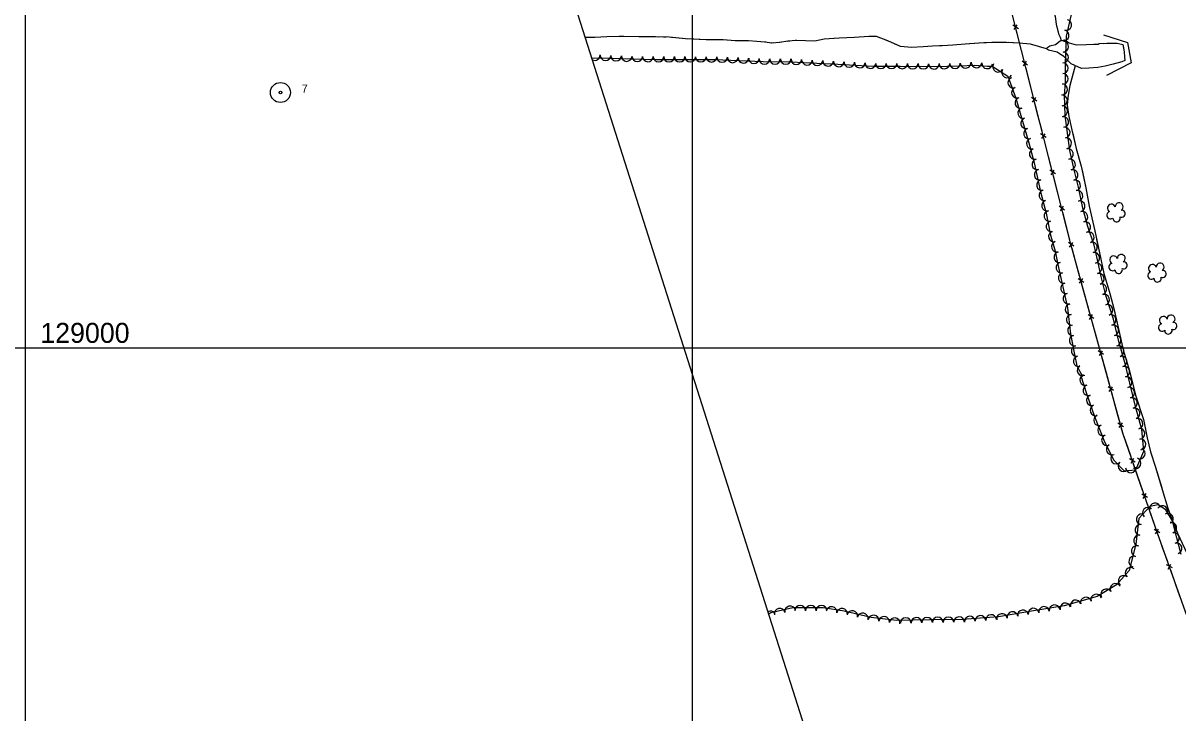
# Model space of a CAD drawing. Extents: x 353423 to 364002, y 127000 to 201942.
# Drawn here: x 360498 to 361364, y 128726 to 129243 of the extents above; entities that cross this region are included whole.
import ezdxf

# ---------------------------------------------------------------- set-up
doc = ezdxf.new("R2010")
doc.units = 0
for name, color, linetype in [('E_DTM_SlopeBottom', 7, 'Continuous'), ('E_FEN_Generic', 7, 'Continuous'), ('E_LAND_TreeLine', 7, 'Continuous'), ('E_RDWY_AsphConc', 7, 'Continuous'), ('E_RDWY_Gravel', 7, 'Continuous'), ('E_STRUCT_WingWall', 7, 'Continuous')]:
    doc.layers.add(name, color=color, linetype=linetype)

msp = doc.modelspace()

# ---------------------------------------------------------------- linework, layer by layer
at = {"layer": 'E_DTM_SlopeBottom'}
for p, q in [((361244.45, 129239.18), (361240.36, 129242)), ((361241.25, 129238.54), (361243.64, 129242.06)), ((361251.38, 129212), (361247.3, 129214.82)), ((361248.18, 129211.36), (361250.58, 129214.88)), ((361258.31, 129184.82), (361254.23, 129187.64)), ((361255.11, 129184.18), (361257.51, 129187.7)), ((361265.25, 129157.64), (361261.16, 129160.46)), ((361262.05, 129157), (361264.44, 129160.52)), ((361272.18, 129130.47), (361268.1, 129133.29)), ((361268.98, 129129.83), (361271.38, 129133.34)), ((361279.11, 129103.29), (361275.03, 129106.11)), ((361275.91, 129102.65), (361278.31, 129106.17)), ((361286.08, 129076.15), (361281.94, 129078.9)), ((361282.89, 129075.45), (361285.22, 129079.01)), ((361293.52, 129049.11), (361289.38, 129051.85)), ((361290.33, 129048.41), (361292.66, 129051.97)), ((361300.95, 129022.06), (361296.82, 129024.81)), ((361297.76, 129021.36), (361300.1, 129024.92)), ((361308.39, 128995.02), (361304.26, 128997.76)), ((361305.2, 128994.32), (361307.54, 128997.88)), ((361315.83, 128967.98), (361311.7, 128970.72)), ((361312.64, 128967.28), (361314.97, 128970.84)), ((361323.27, 128940.93), (361319.13, 128943.67)), ((361320.08, 128940.23), (361322.41, 128943.79)), ((361332.09, 128914.43), (361327.78, 128916.9)), ((361328.95, 128913.53), (361331.05, 128917.23)), ((361341.27, 128887.93), (361336.96, 128890.4)), ((361338.13, 128887.02), (361340.23, 128890.73)), ((361350.45, 128861.43), (361346.14, 128863.9)), ((361347.31, 128860.52), (361349.4, 128864.23)), ((361359.89, 128835.04), (361355.56, 128837.46)), ((361356.77, 128834.1), (361358.82, 128837.82))]:
    msp.add_line(p, q, dxfattribs=at)
for points in [[(361380.09, 128773.41), (361348.68, 128861.19), (361322.97, 128935.41), (361283.85, 129077.65), (361236.69, 129262.49), (361233.6, 129282.65)], [(361245.52, 129227.9), (361243.04, 129237.61)], [(361308.38, 129234.71), (361326.24, 129228.82), (361329.04, 129213.63), (361310.43, 129204.23)], [(361248.34, 129216.86), (361245.52, 129227.9)], [(361252.45, 129200.72), (361249.97, 129210.44)], [(361255.27, 129189.68), (361252.45, 129200.72)], [(361259.39, 129173.54), (361256.91, 129183.26)], [(361262.2, 129162.5), (361259.39, 129173.54)], [(361266.32, 129146.37), (361263.84, 129156.08)], [(361269.14, 129135.32), (361266.32, 129146.37)], [(361273.25, 129119.19), (361270.77, 129128.9)], [(361276.07, 129108.15), (361273.25, 129119.19)], [(361280.18, 129092.01), (361277.71, 129101.72)], [(361283, 129080.97), (361280.18, 129092.01)], [(361287.36, 129064.9), (361284.7, 129074.56)], [(361290.38, 129053.91), (361287.36, 129064.9)], [(361294.79, 129037.85), (361292.14, 129047.52)], [(361297.82, 129026.86), (361294.79, 129037.85)], [(361302.23, 129010.81), (361299.58, 129020.47)], [(361305.26, 128999.82), (361302.23, 129010.81)], [(361309.67, 128983.76), (361307.01, 128993.43)], [(361312.7, 128972.77), (361309.67, 128983.76)], [(361317.11, 128956.72), (361314.45, 128966.39)], [(361320.14, 128945.73), (361317.11, 128956.72)], [(361324.92, 128929.79), (361322.97, 128935.41), (361321.89, 128939.34)], [(361328.65, 128919.02), (361324.92, 128929.79)], [(361334.1, 128903.29), (361330.82, 128912.76)], [(361337.83, 128892.51), (361334.1, 128903.29)], [(361343.28, 128876.78), (361340, 128886.25)], [(361347.01, 128866.01), (361343.28, 128876.78)], [(361352.57, 128850.32), (361349.19, 128859.75)], [(361356.41, 128839.59), (361352.57, 128850.32)], [(361362.02, 128823.91), (361358.64, 128833.35)], [(361365.86, 128813.18), (361362.02, 128823.91)]]:
    msp.add_lwpolyline(points, dxfattribs=at)
at = {"layer": 'E_FEN_Generic'}
for points in [[(361291.39, 128979.15), (361295.57, 128965.71), (361301.64, 128948.57), (361309.14, 128929.54), (361316.11, 128915.78), (361323.78, 128907.87), (361332.43, 128908.53), (361338.52, 128922.66), (361337.13, 128938.71), (361332.36, 128956.06), (361327.94, 128973.48), (361324.66, 128987.38), (361319.72, 129004.74), (361315.67, 129021.6), (361310.2, 129038.55), (361306.42, 129053.58), (361303.8, 129066.05), (361301.32, 129077.02), (361296.64, 129090.96), (361292.9, 129104.73), (361289.47, 129120.35), (361286.23, 129133.46), (361283.12, 129148.03), (361279.56, 129174.1), (361279.13, 129189.73), (361279.81, 129198.65), (361279.9, 129213.09), (361280.43, 129233.62), (361284.29, 129249.82)], [(360924.63, 129217.27), (360929.57, 129217.46), (360953.61, 129216.58), (360973.45, 129216.27), (360994.41, 129216.22), (361017.01, 129216.16), (361034.62, 129215.53), (361053, 129214.61), (361073.89, 129214.5), (361093.33, 129213.51), (361109.01, 129212.68), (361135.64, 129211.24), (361156.05, 129211.18), (361181.54, 129210.87), (361200.31, 129211.43), (361211.63, 129211.96), (361221.36, 129211.17), (361224.8, 129211.08), (361236.6, 129203.57), (361242.66, 129187.27), (361247.57, 129170.03), (361252.27, 129153.6), (361256.23, 129138.81), (361261.08, 129116.89), (361265.17, 129100.92), (361268.23, 129085.57), (361272.06, 129072.62), (361274, 129062.45), (361281.33, 129030.03), (361283.54, 129010.65), (361286.47, 128995.04), (361288.29, 128986.56), (361292.48, 128978.66)], [(361366.53, 128845.14), (361363.24, 128857.7), (361360.03, 128870.3), (361354.99, 128878.57), (361349.32, 128882.27), (361343.09, 128881.12), (361334.88, 128872.23), (361332.45, 128852.85), (361327.39, 128833.16), (361318.13, 128822.31), (361303.58, 128813.75), (361278.67, 128806.57), (361255.8, 128802.97), (361229.58, 128798.49), (361202.5, 128796.47), (361177.99, 128796.13), (361153.03, 128795.57), (361134.13, 128797.99), (361113.72, 128802.54), (361098.15, 128805.09), (361075.44, 128805.09), (361058.88, 128801.42), (361057.27, 128800.36)]]:
    msp.add_lwpolyline(points, dxfattribs=at)
for centre, radius, start, end in [((361280.28, 129242.07), 4.02, 256.63285, 76.61753), ((361278.43, 129234.25), 4.02, 256.63285, 76.61753), ((361278.13, 129225.8), 4.02, 268.51726, 88.50194), ((360926.84, 129219.44), 3.97, 243.63833, 2.20293), ((360934.94, 129219.35), 3.97, 177.89441, 357.87909), ((360942.88, 129219.05), 3.97, 177.89441, 357.87909), ((360950.82, 129218.76), 3.97, 177.89441, 357.87909), ((360958.72, 129218.58), 3.97, 179.13576, 359.12044), ((360966.67, 129218.46), 3.97, 179.13576, 359.12044), ((360974.59, 129218.35), 3.97, 179.86003, 359.84471), ((360982.54, 129218.33), 3.97, 179.86003, 359.84471), ((360990.49, 129218.31), 3.97, 179.86003, 359.84471), ((360998.44, 129218.29), 3.97, 179.84795, 359.83263), ((361006.39, 129218.27), 3.97, 179.84795, 359.83263), ((361014.34, 129218.24), 3.97, 179.84795, 359.83263), ((361022.35, 129218.05), 3.97, 177.96167, 357.94635), ((361030.29, 129217.76), 3.97, 177.96167, 357.94635), ((361038.26, 129217.43), 3.97, 177.16173, 357.14641), ((361046.2, 129217.03), 3.97, 177.16173, 357.14641), ((361054.05, 129216.69), 3.97, 179.6949, 359.67958), ((361062, 129216.65), 3.97, 179.6949, 359.67958), ((361069.95, 129216.6), 3.97, 179.6949, 359.67958), ((361077.98, 129216.37), 3.97, 177.08367, 357.06835), ((361085.92, 129215.97), 3.97, 177.08367, 357.06835), ((361093.86, 129215.56), 3.97, 176.99717, 356.98185), ((361277.92, 129217.77), 4.02, 268.51726, 88.50194), ((361101.8, 129215.14), 3.97, 176.99717, 356.98185), ((361109.74, 129214.73), 3.97, 176.91424, 356.89892), ((361117.68, 129214.3), 3.97, 176.91424, 356.89892), ((361125.62, 129213.87), 3.97, 176.91424, 356.89892), ((361133.55, 129213.44), 3.97, 176.91424, 356.89892), ((361141.39, 129213.31), 3.97, 179.83076, 359.81544), ((361149.34, 129213.28), 3.97, 179.83076, 359.81544), ((361157.31, 129213.24), 3.97, 179.30436, 359.28904), ((361165.26, 129213.15), 3.97, 179.30436, 359.28904), ((361173.2, 129213.05), 3.97, 179.30436, 359.28904), ((361181.15, 129212.95), 3.97, 179.30436, 359.28904), ((361189.01, 129213.17), 3.97, 181.71065, 1.69533), ((361196.95, 129213.41), 3.97, 181.71065, 1.69533), ((361204.86, 129213.72), 3.97, 182.70391, 2.68859), ((361213.06, 129213.93), 3.97, 175.35274, 355.33742), ((361220.99, 129213.28), 3.97, 175.35274, 355.33742), ((361229.26, 129210.71), 3.97, 147.54653, 327.53121), ((361235.97, 129206.44), 3.97, 147.54653, 327.53121), ((361277.78, 129209.7), 4.02, 269.65864, 89.64332), ((361240.6, 129198.79), 3.97, 110.41374, 290.39842), ((361277.73, 129201.67), 4.02, 269.65864, 89.64332), ((361243.37, 129191.34), 3.97, 110.41374, 290.39842), ((361277.33, 129193.8), 4.02, 265.64089, 85.62557), ((361245.86, 129183.63), 3.97, 105.90301, 285.88769), ((361277.14, 129185.56), 4.02, 271.59534, 91.58002), ((361277.37, 129177.53), 4.02, 271.59534, 91.58002), ((361248.04, 129175.98), 3.97, 105.90301, 285.88769), ((361278.1, 129169.32), 4.02, 277.77204, 97.75672), ((361250.22, 129168.34), 3.97, 105.95766, 285.94234), ((361252.4, 129160.7), 3.97, 105.95766, 285.94234), ((361279.18, 129161.36), 4.02, 277.77204, 97.75672), ((361254.58, 129153.02), 3.97, 105.00151, 284.98619), ((361280.27, 129153.4), 4.02, 277.77204, 97.75672), ((361256.63, 129145.34), 3.97, 105.00151, 284.98619), ((361281.55, 129145.32), 4.02, 282.05621, 102.04088), ((361258.64, 129137.55), 3.97, 102.47863, 282.46331), ((361283.22, 129137.46), 4.02, 282.05621, 102.04088), ((361260.35, 129129.79), 3.97, 102.47863, 282.46331), ((361285.03, 129129.57), 4.02, 283.90598, 103.89066), ((361262.07, 129122.03), 3.97, 102.47863, 282.46331), ((361286.96, 129121.77), 4.02, 283.90598, 103.89066), ((361263.87, 129114.36), 3.97, 104.40727, 284.39195), ((361288.72, 129113.99), 4.02, 282.39696, 102.38163), ((361265.85, 129106.66), 3.97, 104.40727, 284.39195), ((361290.44, 129106.15), 4.02, 282.39696, 102.38163), ((361314.28, 129104.74), 2.97, 20.07051, 241.30439), ((361320.04, 129105.81), 2.97, 297.72133, 180.6946), ((361321.89, 129100.61), 2.61, 242.42656, 100.35917), ((361267.71, 129098.82), 3.97, 101.25873, 281.24341), ((361269.26, 129091.03), 3.97, 101.25873, 281.24341), ((361292.48, 129098.28), 4.02, 285.18846, 105.17314), ((361294.58, 129090.53), 4.02, 285.18846, 105.17314), ((361313.48, 129099.43), 2.78, 103.0414, 310.81439), ((361318.08, 129097.31), 2.78, 179.71842, 20.72946), ((361271.02, 129083.47), 3.97, 106.47961, 286.46429), ((361297.17, 129082.79), 4.02, 288.56206, 108.54673), ((361273.27, 129075.85), 3.97, 106.47961, 286.46429), ((361299.54, 129075.35), 4.02, 282.75751, 102.74218), ((361275.07, 129067.91), 3.97, 100.82404, 280.80872), ((361301.32, 129067.51), 4.02, 282.75751, 102.74218), ((361315.87, 129065.95), 2.97, 20.07051, 241.30439), ((361321.62, 129067.02), 2.97, 297.72133, 180.6946), ((361276.64, 129060.19), 3.97, 102.74048, 282.72516), ((361302.99, 129059.69), 4.02, 281.85904, 101.84371), ((361315.06, 129060.64), 2.78, 103.0414, 310.81439), ((361323.47, 129061.82), 2.61, 242.42656, 100.35917), ((361345.01, 129059.56), 2.97, 20.07051, 241.30439), ((361350.76, 129060.63), 2.97, 297.72133, 180.6946), ((361278.4, 129052.44), 3.97, 102.74048, 282.72516), ((361304.71, 129051.76), 4.02, 284.13807, 104.12274), ((361319.66, 129058.52), 2.78, 179.71842, 20.72946), ((361344.2, 129054.25), 2.78, 103.0414, 310.81439), ((361348.8, 129052.13), 2.78, 179.71842, 20.72946), ((361352.61, 129055.43), 2.61, 242.42656, 100.35917), ((361280.15, 129044.68), 3.97, 102.74048, 282.72516), ((361306.67, 129043.97), 4.02, 284.13807, 104.12274), ((361281.9, 129036.93), 3.97, 102.74048, 282.72516), ((361308.79, 129036.09), 4.02, 287.89209, 107.87677), ((361283.54, 129028.93), 3.97, 96.5223, 276.50698), ((361311.25, 129028.45), 4.02, 287.89209, 107.87677), ((361284.45, 129021.03), 3.97, 96.5223, 276.50698), ((361285.35, 129013.14), 3.97, 96.5223, 276.50698), ((361313.67, 129020.95), 4.02, 283.51033, 103.49501), ((361315.54, 129013.14), 4.02, 283.51033, 103.49501), ((361352.35, 129015.26), 2.78, 103.0414, 310.81439), ((361353.15, 129020.58), 2.97, 20.07051, 241.30439), ((361358.91, 129021.65), 2.97, 297.72133, 180.6946), ((361360.76, 129016.45), 2.61, 242.42656, 100.35917), ((361286.63, 129005.45), 3.97, 100.65524, 280.63992), ((361317.42, 129005.33), 4.02, 283.51033, 103.49501), ((361356.95, 129013.15), 2.78, 179.71842, 20.72946), ((361288.1, 128997.64), 3.97, 100.65524, 280.63992), ((361319.59, 128997.51), 4.02, 285.88109, 105.86576), ((361289.7, 128989.9), 3.97, 102.10519, 282.08986), ((361321.79, 128989.79), 4.02, 285.88109, 105.86576), ((361292.46, 128983.14), 3.97, 117.97087, 297.95555), ((361323.74, 128982.1), 4.02, 283.298, 103.28268), ((361294.59, 128975.94), 4.02, 107.27232, 287.25699), ((361325.59, 128974.28), 4.02, 283.298, 103.28268), ((361296.97, 128968.27), 4.02, 107.27232, 287.25699), ((361327.55, 128966.46), 4.02, 284.25421, 104.23889), ((361299.55, 128960.76), 4.02, 109.50869, 289.49336), ((361302.23, 128953.18), 4.02, 109.50869, 289.49336), ((361329.53, 128958.67), 4.02, 284.25421, 104.23889), ((361305.02, 128945.73), 4.02, 111.52725, 291.51193), ((361331.61, 128950.87), 4.02, 285.3628, 105.34748), ((361307.96, 128938.26), 4.02, 111.52725, 291.51193), ((361333.73, 128943.13), 4.02, 285.3628, 105.34748), ((361335.28, 128935.67), 4.02, 274.96123, 94.9459), ((361310.91, 128930.79), 4.02, 111.52725, 291.51193), ((361335.97, 128927.67), 4.02, 274.96123, 94.9459), ((361314.41, 128923.78), 4.02, 116.86359, 296.84827), ((361335.47, 128920.9), 4.02, 246.71272, 66.6974), ((361317.71, 128917.15), 4.02, 134.12886, 314.11354), ((361323.3, 128911.39), 4.02, 134.12886, 314.11354), ((361332.29, 128913.52), 4.02, 246.71272, 66.6974), ((361328.78, 128910.36), 4.02, 184.38056, 4.36523), ((361341.55, 128876.37), 4, 47.28837, 227.27305), ((361346.88, 128879.69), 4, 10.43881, 190.42349), ((361352.48, 128877.71), 4, 326.92528, 146.90996), ((361336.9, 128871.55), 4, 82.86736, 262.85204), ((361356.51, 128872.05), 4, 301.32339, 121.30807), ((361335.91, 128863.61), 4, 82.86736, 262.85204), ((361359.15, 128865.25), 4, 284.33365, 104.31833), ((361361.13, 128857.5), 4, 284.33365, 104.31833), ((361334.92, 128855.67), 4, 82.86736, 262.85204), ((361363.16, 128849.75), 4, 284.68456, 104.66924), ((361331.27, 128839.84), 4, 75.57706, 255.56174), ((361333.26, 128847.59), 4, 75.57706, 255.56174), ((361328.61, 128831.37), 4, 49.56584, 229.55052), ((361323.43, 128825.29), 4, 49.56584, 229.55052), ((361310.32, 128815.28), 4, 30.45324, 210.43792), ((361317.21, 128819.34), 4, 30.45324, 210.43792), ((361279.74, 128804.7), 4, 16.08933, 196.07401), ((361287.43, 128806.92), 4, 16.08933, 196.07401), ((361295.11, 128809.13), 4, 16.08933, 196.07401), ((361302.8, 128811.35), 4, 16.08933, 196.07401), ((361058.62, 128798.75), 4, 33.16774, 119.17343), ((361065.51, 128800.74), 4, 12.50606, 192.49074), ((361073.32, 128802.47), 4, 12.50606, 192.49074), ((361080.8, 128802.99), 4, 0.00766, 179.99234), ((361088.8, 128802.99), 4, 0.00766, 179.99234), ((361096.8, 128802.99), 4, 0.00766, 179.99234), ((361104.37, 128801.95), 4, 350.70178, 170.68645), ((361112.27, 128800.65), 4, 350.70178, 170.68645), ((361119.97, 128799), 4, 347.43428, 167.41895), ((361127.78, 128797.26), 4, 347.43428, 167.41895), ((361232.16, 128796.81), 4, 9.70261, 189.68729), ((361240.05, 128798.16), 4, 9.70261, 189.68729), ((361247.93, 128799.5), 4, 9.70261, 189.68729), ((361255.82, 128800.85), 4, 9.70261, 189.68729), ((361263.69, 128802.1), 4, 8.95121, 188.93589), ((361271.6, 128803.34), 4, 8.95121, 188.93589), ((361135.81, 128795.66), 4, 352.73012, 172.7148), ((361143.74, 128794.65), 4, 352.73012, 172.7148), ((361151.68, 128793.63), 4, 352.73012, 172.7148), ((361159.98, 128793.63), 4, 1.28391, 181.26858), ((361167.97, 128793.81), 4, 1.28391, 181.26858), ((361175.97, 128793.99), 4, 1.28391, 181.26858), ((361183.95, 128794.12), 4, 0.80712, 180.7918), ((361191.95, 128794.23), 4, 0.80712, 180.7918), ((361199.95, 128794.34), 4, 0.80712, 180.7918), ((361208.06, 128794.79), 4, 4.28046, 184.26513), ((361216.04, 128795.38), 4, 4.28046, 184.26513), ((361224.02, 128795.98), 4, 4.28046, 184.26513)]:
    msp.add_arc(centre, radius, start, end, dxfattribs=at)
at = {"layer": 'E_LAND_TreeLine'}
for p, q in [((360500, 129000), (360500, 131500)), ((361000, 129000), (361000, 131500)), ((360500, 127000), (360500, 129500)), ((361000, 127000), (361000, 129500)), ((360000, 129000), (363500, 129000)), ((360500, 129000), (363500, 129000))]:
    msp.add_line(p, q, dxfattribs=at)
at = {"layer": 'E_RDWY_AsphConc'}
for radius in [7.5, 7.5, 0.96, 0.96]:
    msp.add_circle((360691.17, 129191.43), radius, dxfattribs=at)
at = {"layer": 'E_RDWY_Gravel'}
msp.add_lwpolyline([(360907.5, 129271.12), (361478.73, 127475.64)], dxfattribs=at)
at = {"layer": 'E_STRUCT_WingWall'}
for points in [[(361271.02, 129251.96), (361271.99, 129248.36), (361272.79, 129242.77), (361274.53, 129235.45), (361275.66, 129232.83), (361276.55, 129230.38)], [(361272.78, 129242.9), (361272.79, 129242.77), (361272.89, 129242.36)], [(361265.46, 129224.09), (361253.53, 129227.61), (361245.06, 129228.43), (361235.62, 129228.87), (361224.98, 129228.81), (361215.16, 129228.51), (361204.43, 129227.72), (361195.28, 129226.94), (361187.22, 129226.54), (361180.04, 129226.09), (361172.98, 129225.66), (361164.28, 129225.1), (361156.02, 129225.98), (361146.58, 129230.04), (361138.15, 129233.48), (361132.26, 129233.32), (361121.58, 129232.61), (361110.16, 129232.07), (361098.73, 129231.46), (361091.84, 129230.01), (361084.85, 129230.2), (361078.01, 129230.4), (361071.5, 129229.81), (361065.38, 129228.92), (361059.67, 129228.54), (361054.3, 129229.24), (361048.36, 129229.67), (361042.13, 129230.06), (361032.12, 129230.09), (361023.04, 129230.88), (361010.41, 129230.92), (360994.84, 129231.77), (360982.66, 129232.8), (360972.29, 129233.04), (360959.81, 129233.23), (360948.7, 129233.36), (360935.89, 129233.19), (360927.02, 129232.71), (360919.77, 129232.54)], [(360945.12, 129233.31), (360935.89, 129233.19), (360927.02, 129232.71), (360919.77, 129232.54)], [(360974.41, 129232.99), (360972.29, 129233.04), (360959.81, 129233.23), (360948.7, 129233.36), (360945.12, 129233.31)], [(361135.42, 129233.4), (361132.26, 129233.32), (361121.58, 129232.61), (361110.16, 129232.07), (361106.17, 129231.86)], [(361141.24, 129232.22), (361139.37, 129232.98)], [(361273.15, 129241.27), (361273.28, 129240.72)], [(361273.54, 129239.64), (361273.67, 129239.09)], [(361273.92, 129238.01), (361274.53, 129235.45), (361275.66, 129232.83), (361276.55, 129230.38)], [(360980.47, 129232.85), (360978.45, 129232.9)], [(360986.52, 129232.47), (360984.5, 129232.64)], [(360992.56, 129231.96), (360990.54, 129232.14)], [(361025.85, 129230.63), (361023.04, 129230.88), (361010.41, 129230.92), (360996.59, 129231.68)], [(361055.06, 129229.14), (361054.3, 129229.24), (361048.36, 129229.67), (361042.13, 129230.06), (361032.12, 129230.09), (361025.85, 129230.63)], [(361060.99, 129228.63), (361059.67, 129228.54), (361059, 129228.63)], [(361067.02, 129229.16), (361065.38, 129228.92), (361065.02, 129228.89)], [(361073.02, 129229.95), (361071.5, 129229.81), (361071.02, 129229.74)], [(361106.17, 129231.86), (361098.73, 129231.46), (361091.84, 129230.01), (361084.85, 129230.2), (361078.01, 129230.4), (361077.05, 129230.31)], [(361146.85, 129229.92), (361146.58, 129230.04), (361144.98, 129230.69)], [(361152.42, 129227.53), (361150.56, 129228.33)], [(361185.35, 129226.42), (361180.04, 129226.09), (361172.98, 129225.66), (361164.28, 129225.1), (361156.14, 129225.97)], [(361214.57, 129228.47), (361204.43, 129227.72), (361195.28, 129226.94), (361187.22, 129226.54), (361185.35, 129226.42)], [(361220.62, 129228.68), (361218.6, 129228.62)], [(361226.68, 129228.82), (361224.98, 129228.81), (361224.66, 129228.8)], [(361232.74, 129228.86), (361230.73, 129228.85)], [(361265.46, 129224.09), (361253.53, 129227.61), (361245.06, 129228.43), (361236.79, 129228.82)], [(361291.82, 129209.38), (361283.96, 129212.81), (361278.83, 129218.19), (361273.41, 129221.71), (361270.22, 129222.5), (361267.15, 129223.16), (361265.46, 129224.09), (361265.66, 129224.65), (361266.44, 129225.36), (361268.15, 129226.37)], [(361273.82, 129221.45), (361273.41, 129221.71), (361270.22, 129222.5), (361267.15, 129223.16), (361265.46, 129224.09), (361265.66, 129224.65), (361266.44, 129225.36), (361268.15, 129226.37)], [(361268.15, 129226.37), (361272.17, 129227.3), (361275.72, 129230.18), (361279.1, 129230.99), (361282.52, 129228.78), (361287.82, 129227.14), (361295.51, 129227.32), (361300.9, 129227.56), (361304.2, 129227.77), (361305.14, 129228.05), (361311.06, 129228.45), (361318.61, 129228.31), (361322.66, 129227.51), (361322.93, 129226.38), (361323.79, 129221.7), (361324.09, 129218.11), (361324.35, 129215.37), (361321.97, 129214.44), (361315.47, 129212.67), (361309.53, 129211.12), (361303.95, 129210.07), (361297.39, 129209.61), (361291.82, 129209.38)], [(361268.15, 129226.37), (361272.17, 129227.3), (361275.72, 129230.18), (361279.1, 129230.99), (361282.52, 129228.78), (361287.82, 129227.14), (361295.51, 129227.32), (361300.9, 129227.56), (361303.1, 129227.7)], [(361308.14, 129228.25), (361310.69, 129228.43)], [(361315.81, 129228.36), (361318.37, 129228.31)], [(361322.84, 129226.78), (361322.93, 129226.38), (361323.32, 129224.27)], [(361275.99, 129220.04), (361275.27, 129220.51)], [(361278.16, 129218.63), (361277.44, 129219.1)], [(361280.07, 129216.9), (361279.47, 129217.52)], [(361291.82, 129209.38), (361283.96, 129212.81), (361281.25, 129215.65)], [(361324, 129219.2), (361324.09, 129218.11), (361324.35, 129215.37), (361321.97, 129214.44), (361315.47, 129212.67), (361309.53, 129211.12), (361303.95, 129210.07), (361297.39, 129209.61), (361291.82, 129209.38)], [(361287.12, 129211.43), (361283.1, 129196.7), (361281.7, 129189.48), (361280.97, 129181.9), (361282.24, 129173.35), (361284.38, 129164.54), (361287.9, 129149.46), (361291.56, 129136.32), (361294.97, 129120.01), (361297.59, 129106.16), (361301.66, 129087.77), (361305.26, 129071.36), (361308.61, 129055.85), (361313.08, 129040.84), (361316.01, 129029.4), (361319.21, 129015.28), (361323.12, 128998.55), (361327.69, 128982.75), (361332.27, 128964.53), (361338.2, 128946.33), (361341.03, 128932.46), (361343.59, 128922.12), (361347.19, 128910.64), (361352.32, 128893.93), (361356.44, 128879.76), (361359.43, 128871.49), (361363.79, 128861.13), (361370.8, 128846.01)], [(361287.12, 129211.43), (361283.1, 129196.7), (361281.7, 129189.48), (361281.04, 129182.6)], [(361281.47, 129178.57), (361281.76, 129176.55)], [(361282.43, 129172.54), (361282.91, 129170.56)], [(361283.88, 129166.61), (361284.36, 129164.63)], [(361285.28, 129160.66), (361287.9, 129149.46), (361291.56, 129136.32), (361292.46, 129132.02)], [(361292.46, 129132.02), (361294.97, 129120.01), (361297.59, 129106.16), (361298.27, 129103.07)], [(361299.15, 129099.09), (361299.59, 129097.1)], [(361300.47, 129093.12), (361300.91, 129091.13)], [(361301.79, 129087.16), (361302.23, 129085.17)], [(361303.1, 129081.19), (361305.26, 129071.36), (361308.61, 129055.85), (361309.64, 129052.4)], [(361309.64, 129052.4), (361313.08, 129040.84), (361316.01, 129029.4), (361317.26, 129023.88)], [(361318.16, 129019.9), (361318.61, 129017.92)], [(361319.52, 129013.95), (361319.98, 129011.96)], [(361320.91, 129008), (361321.38, 129006.01)], [(361322.3, 129002.04), (361323.12, 128998.55), (361327.69, 128982.75), (361330, 128973.54)], [(361330, 128973.54), (361332.27, 128964.53), (361338.2, 128946.33), (361338.42, 128945.25)], [(361339.23, 128941.26), (361339.64, 128939.26)], [(361340.45, 128935.27), (361340.86, 128933.27)], [(361341.8, 128929.31), (361342.3, 128927.34)], [(361343.28, 128923.38), (361343.59, 128922.12), (361347.19, 128910.64), (361351.94, 128895.15)], [(361351.94, 128895.15), (361352.32, 128893.93), (361356.44, 128879.76), (361359.43, 128871.49), (361361.25, 128867.15)], [(361362.84, 128863.4), (361363.62, 128861.52)]]:
    msp.add_lwpolyline(points, dxfattribs=at)

# ---------------------------------------------------------------- texts
at = {"layer": 'E_LAND_TreeLine'}
msp.add_text('  129000  ', height=15, dxfattribs=at).set_placement((360500, 129003.75))
at = {"layer": 'E_RDWY_AsphConc'}
msp.add_text('7', height=6, dxfattribs=at).set_placement((360707.17, 129191.43))
msp.add_text('7', height=6, dxfattribs=at).set_placement((360707.17, 129191.43))

doc.saveas('drawing.dxf')
